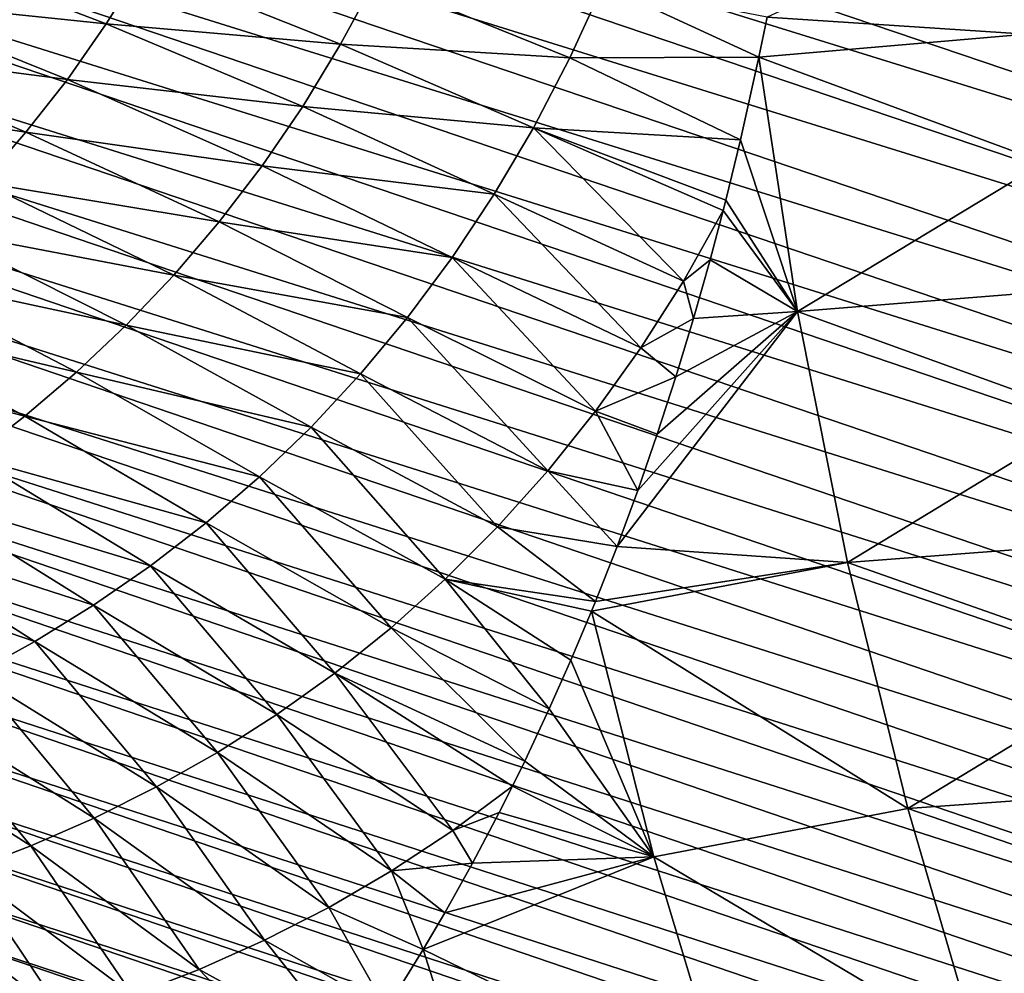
# Model space of a CAD drawing. Header units: metres. Extents: x -46 to 104, y -30 to 30.
# Tile 576 of 656: x 79.25 to 81.93, y -5.83 to -3.24. Entities that reach past the tile are written whole.
import ezdxf

# ---------------------------------------------------------------- set-up
doc = ezdxf.new("R2010")
doc.units = ezdxf.units.M
doc.layers.add('solid_26_000_502_XXX', color=7, linetype='CONTINUOUS')

msp = doc.modelspace()

# ---------------------------------------------------------------- linework, layer by layer
at = {"layer": 'solid_26_000_502_XXX'}
for points in [[(76.200562, -0.699247, 287.999847), (84.380432, -3.198432, 300.333527), (84.442299, -3.477107, 300.234985)], [(76.261185, -0.968341, 287.904083), (76.200562, -0.699247, 287.999847), (84.442299, -3.477107, 300.234985)], [(76.261185, -0.968341, 287.904083), (84.442299, -3.477107, 300.234985), (84.510521, -3.752856, 300.132477)], [(76.328026, -1.234541, 287.804413), (76.261185, -0.968341, 287.904083), (84.510521, -3.752856, 300.132477)], [(76.328026, -1.234541, 287.804413), (84.510521, -3.752856, 300.132477), (84.585045, -4.025484, 300.026093)], [(76.401031, -1.497653, 287.700989), (76.328026, -1.234541, 287.804413), (84.585045, -4.025484, 300.026093)], [(76.401031, -1.497653, 287.700989), (84.585045, -4.025484, 300.026093), (84.665817, -4.294798, 299.915894)], [(76.480164, -1.757486, 287.593811), (76.401031, -1.497653, 287.700989), (84.665817, -4.294798, 299.915894)], [(76.480164, -1.757486, 287.593811), (84.665817, -4.294798, 299.915894), (84.752777, -4.560607, 299.801971)], [(76.565346, -2.013851, 287.482971), (76.480164, -1.757486, 287.593811), (84.752777, -4.560607, 299.801971)], [(76.565346, -2.013851, 287.482971), (84.752777, -4.560607, 299.801971), (84.845871, -4.822723, 299.684387)], [(76.656532, -2.266561, 287.368591), (76.565346, -2.013851, 287.482971), (84.845871, -4.822723, 299.684387)], [(76.656532, -2.266561, 287.368591), (84.845871, -4.822723, 299.684387), (84.94503, -5.080961, 299.563232)], [(76.753639, -2.515433, 287.250732), (76.656532, -2.266561, 287.368591), (84.94503, -5.080961, 299.563232)], [(76.753639, -2.515433, 287.250732), (84.94503, -5.080961, 299.563232), (85.050186, -5.335137, 299.438599)], [(76.856613, -2.760286, 287.129456), (76.753639, -2.515433, 287.250732), (85.050186, -5.335137, 299.438599)], [(76.856613, -2.760286, 287.129456), (85.050186, -5.335137, 299.438599), (85.161263, -5.585072, 299.310577)], [(76.96537, -3.00094, 287.004913), (76.856613, -2.760286, 287.129456), (85.161263, -5.585072, 299.310577)], [(81.991142, -3.274765, 303.290771), (81.950081, -2.922374, 303.388855), (81.284416, -3.22853, 302.868805)], [(76.96537, -3.00094, 287.004913), (85.161263, -5.585072, 299.310577), (85.278175, -5.830588, 299.17923)], [(77.079834, -3.237222, 286.877106), (76.96537, -3.00094, 287.004913), (85.278175, -5.830588, 299.17923)], [(78.934891, -3.03681, 301.717834), (78.832779, -3.17873, 301.60199), (79.483284, -3.246718, 301.856201)], [(78.934891, -3.03681, 301.717834), (79.483284, -3.246718, 301.856201), (79.582558, -3.088034, 301.978607)], [(79.582558, -3.088034, 301.978607), (79.483284, -3.246718, 301.856201), (80.122101, -3.301981, 302.152313)], [(79.582558, -3.088034, 301.978607), (80.122101, -3.301981, 302.152313), (80.217621, -3.124445, 302.280579)], [(80.217621, -3.124445, 302.280579), (80.122101, -3.301981, 302.152313), (80.746574, -3.339693, 302.489838)], [(80.217621, -3.124445, 302.280579), (80.746574, -3.339693, 302.489838), (80.837418, -3.141319, 302.623047)], [(80.837418, -3.141319, 302.623047), (80.746574, -3.339693, 302.489838), (81.262306, -3.337437, 302.813751)], [(80.837418, -3.141319, 302.623047), (81.262306, -3.337437, 302.813751), (81.284416, -3.22853, 302.868805)], [(78.832779, -3.17873, 301.60199), (78.724281, -3.314063, 301.482452), (79.377029, -3.398146, 301.729401)], [(78.832779, -3.17873, 301.60199), (79.377029, -3.398146, 301.729401), (79.483284, -3.246718, 301.856201)], [(77.079834, -3.237222, 286.877106), (85.278175, -5.830588, 299.17923), (85.400848, -6.071513, 299.044678)], [(77.199921, -3.468959, 286.746216), (77.079834, -3.237222, 286.877106), (85.400848, -6.071513, 299.044678)], [(79.483284, -3.246718, 301.856201), (79.377029, -3.398146, 301.729401), (80.018959, -3.47166, 302.018707)], [(79.483284, -3.246718, 301.856201), (80.018959, -3.47166, 302.018707), (80.122101, -3.301981, 302.152313)], [(81.991142, -3.274765, 303.290771), (81.284416, -3.22853, 302.868805), (81.262306, -3.337437, 302.813751)], [(82.039612, -3.624831, 303.187836), (81.991142, -3.274765, 303.290771), (81.262306, -3.337437, 302.813751)], [(78.724281, -3.314063, 301.482452), (78.609741, -3.442719, 301.359589), (79.264137, -3.542167, 301.598572)], [(78.724281, -3.314063, 301.482452), (79.264137, -3.542167, 301.598572), (79.377029, -3.398146, 301.729401)], [(80.122101, -3.301981, 302.152313), (80.018959, -3.47166, 302.018707), (80.647476, -3.529706, 302.35025)], [(80.122101, -3.301981, 302.152313), (80.647476, -3.529706, 302.35025), (80.746574, -3.339693, 302.489838)], [(80.746574, -3.339693, 302.489838), (80.647476, -3.529706, 302.35025), (81.212402, -3.562793, 302.693451)], [(80.746574, -3.339693, 302.489838), (81.212402, -3.562793, 302.693451), (81.262306, -3.337437, 302.813751)], [(81.367828, -4.030915, 302.600494), (81.262306, -3.337437, 302.813751), (81.212402, -3.562793, 302.693451)], [(82.039612, -3.624831, 303.187836), (81.262306, -3.337437, 302.813751), (81.367828, -4.030915, 302.600494)], [(79.377029, -3.398146, 301.729401), (79.264137, -3.542167, 301.598572), (79.908562, -3.633254, 301.88028)], [(79.377029, -3.398146, 301.729401), (79.908562, -3.633254, 301.88028), (80.018959, -3.47166, 302.018707)], [(78.609741, -3.442719, 301.359589), (79.144989, -3.67868, 301.464233), (79.264137, -3.542167, 301.598572)], [(77.199921, -3.468959, 286.746216), (85.400848, -6.071513, 299.044678), (85.529198, -6.307675, 298.907013)], [(77.325546, -3.695983, 286.612274), (77.199921, -3.468959, 286.746216), (85.529198, -6.307675, 298.907013)], [(80.018959, -3.47166, 302.018707), (79.908562, -3.633254, 301.88028), (80.540482, -3.711037, 302.204865)], [(80.018959, -3.47166, 302.018707), (80.540482, -3.711037, 302.204865), (80.647476, -3.529706, 302.35025)], [(79.264137, -3.542167, 301.598572), (79.144989, -3.67868, 301.464233), (79.791306, -3.786592, 301.737579)], [(79.264137, -3.542167, 301.598572), (79.791306, -3.786592, 301.737579), (79.908562, -3.633254, 301.88028)], [(80.647476, -3.529706, 302.35025), (80.540482, -3.711037, 302.204865), (81.056541, -3.947561, 302.428314)], [(80.647476, -3.529706, 302.35025), (81.16507, -3.755659, 302.583344), (81.172348, -3.727139, 302.600037)], [(80.647476, -3.529706, 302.35025), (81.056541, -3.947561, 302.428314), (81.16507, -3.755659, 302.583344)], [(80.647476, -3.529706, 302.35025), (81.172348, -3.727139, 302.600037), (81.212402, -3.562793, 302.693451)], [(81.367828, -4.030915, 302.600494), (81.212402, -3.562793, 302.693451), (81.172348, -3.727139, 302.600037)], [(79.908562, -3.633254, 301.88028), (79.791306, -3.786592, 301.737579), (80.42598, -3.883429, 302.054291)], [(79.908562, -3.633254, 301.88028), (80.42598, -3.883429, 302.054291), (80.540482, -3.711037, 302.204865)], [(82.095451, -3.972356, 303.08017), (82.039612, -3.624831, 303.187836), (81.367828, -4.030915, 302.600494)], [(77.325546, -3.695983, 286.612274), (85.529198, -6.307675, 298.907013), (85.663124, -6.538907, 298.766327)], [(77.456612, -3.918128, 286.475403), (77.325546, -3.695983, 286.612274), (85.663124, -6.538907, 298.766327)], [(79.144989, -3.67868, 301.464233), (79.019958, -3.807632, 301.326813), (79.667564, -3.931562, 301.591095)], [(79.144989, -3.67868, 301.464233), (79.667564, -3.931562, 301.591095), (79.791306, -3.786592, 301.737579)], [(80.540482, -3.711037, 302.204865), (80.42598, -3.883429, 302.054291), (80.940262, -4.129817, 302.2677)], [(80.540482, -3.711037, 302.204865), (80.940262, -4.129817, 302.2677), (81.056541, -3.947561, 302.428314)], [(81.367828, -4.030915, 302.600494), (81.172348, -3.727139, 302.600037), (81.16507, -3.755659, 302.583344)], [(81.056541, -3.947561, 302.428314), (81.129608, -3.889512, 302.502869), (81.16507, -3.755659, 302.583344)], [(81.367828, -4.030915, 302.600494), (81.16507, -3.755659, 302.583344), (81.129608, -3.889512, 302.502869)], [(79.019958, -3.807632, 301.326813), (78.889412, -3.929009, 301.186707), (79.537743, -4.068103, 301.441315)], [(79.019958, -3.807632, 301.326813), (79.537743, -4.068103, 301.441315), (79.667564, -3.931562, 301.591095)], [(79.791306, -3.786592, 301.737579), (79.667564, -3.931562, 301.591095), (80.304375, -4.04669, 301.899078)], [(79.791306, -3.786592, 301.737579), (80.304375, -4.04669, 301.899078), (80.42598, -3.883429, 302.054291)], [(80.42598, -3.883429, 302.054291), (80.304375, -4.04669, 301.899078), (80.816795, -4.302327, 302.102173)], [(80.42598, -3.883429, 302.054291), (80.816795, -4.302327, 302.102173), (80.940262, -4.129817, 302.2677)], [(81.056541, -3.947561, 302.428314), (81.08419, -4.049937, 302.401855), (81.129608, -3.889512, 302.502869)], [(81.367828, -4.030915, 302.600494), (81.129608, -3.889512, 302.502869), (81.08419, -4.049937, 302.401855)], [(77.456612, -3.918128, 286.475403), (85.663124, -6.538907, 298.766327), (85.802536, -6.765045, 298.622711)], [(77.593025, -4.135234, 286.335693), (77.456612, -3.918128, 286.475403), (85.802536, -6.765045, 298.622711)], [(78.889412, -3.929009, 301.186707), (78.753723, -4.04284, 301.044312), (79.402222, -4.196202, 301.288727)], [(78.889412, -3.929009, 301.186707), (79.402222, -4.196202, 301.288727), (79.537743, -4.068103, 301.441315)], [(79.667564, -3.931562, 301.591095), (79.537743, -4.068103, 301.441315), (80.176064, -4.200694, 301.739807)], [(79.667564, -3.931562, 301.591095), (80.176064, -4.200694, 301.739807), (80.304375, -4.04669, 301.899078)], [(81.056541, -3.947561, 302.428314), (80.940262, -4.129817, 302.2677), (81.08419, -4.049937, 302.401855)], [(82.158638, -4.317124, 302.967773), (82.095451, -3.972356, 303.08017), (81.367828, -4.030915, 302.600494)], [(78.753723, -4.04284, 301.044312), (78.613258, -4.149186, 300.900055), (79.261406, -4.315893, 301.133789)], [(78.753723, -4.04284, 301.044312), (79.261406, -4.315893, 301.133789), (79.402222, -4.196202, 301.288727)], [(80.304375, -4.04669, 301.899078), (80.176064, -4.200694, 301.739807), (80.686554, -4.464949, 301.932343)], [(80.304375, -4.04669, 301.899078), (80.686554, -4.464949, 301.932343), (80.816795, -4.302327, 302.102173)], [(81.367828, -4.030915, 302.600494), (80.931824, -4.51876, 302.075989), (80.875664, -4.670763, 301.959686)], [(81.503838, -4.714325, 302.370056), (81.367828, -4.030915, 302.600494), (80.875664, -4.670763, 301.959686)], [(81.367828, -4.030915, 302.600494), (80.985298, -4.364605, 302.188416), (80.931824, -4.51876, 302.075989)], [(80.940262, -4.129817, 302.2677), (81.036087, -4.208294, 302.297028), (81.08419, -4.049937, 302.401855)], [(81.367828, -4.030915, 302.600494), (81.036087, -4.208294, 302.297028), (80.985298, -4.364605, 302.188416)], [(81.367828, -4.030915, 302.600494), (81.08419, -4.049937, 302.401855), (81.036087, -4.208294, 302.297028)], [(82.158638, -4.317124, 302.967773), (81.367828, -4.030915, 302.600494), (81.503838, -4.714325, 302.370056)], [(79.537743, -4.068103, 301.441315), (79.402222, -4.196202, 301.288727), (80.041481, -4.345371, 301.577026)], [(79.537743, -4.068103, 301.441315), (80.041481, -4.345371, 301.577026), (80.176064, -4.200694, 301.739807)], [(80.940262, -4.129817, 302.2677), (80.816795, -4.302327, 302.102173), (81.036087, -4.208294, 302.297028)], [(77.593025, -4.135234, 286.335693), (85.802536, -6.765045, 298.622711), (85.947342, -6.985929, 298.476288)], [(77.734688, -4.347141, 286.193268), (77.593025, -4.135234, 286.335693), (85.947342, -6.985929, 298.476288)], [(78.613258, -4.149186, 300.900055), (79.115677, -4.427247, 300.976929), (79.261406, -4.315893, 301.133789)], [(79.402222, -4.196202, 301.288727), (79.261406, -4.315893, 301.133789), (79.901024, -4.480709, 301.411285)], [(79.402222, -4.196202, 301.288727), (79.901024, -4.480709, 301.411285), (80.041481, -4.345371, 301.577026)], [(80.176064, -4.200694, 301.739807), (80.041481, -4.345371, 301.577026), (80.549957, -4.617599, 301.758789)], [(80.176064, -4.200694, 301.739807), (80.549957, -4.617599, 301.758789), (80.686554, -4.464949, 301.932343)], [(80.816795, -4.302327, 302.102173), (80.985298, -4.364605, 302.188416), (81.036087, -4.208294, 302.297028)], [(79.261406, -4.315893, 301.133789), (79.115677, -4.427247, 300.976929), (79.755127, -4.606744, 301.243103)], [(79.261406, -4.315893, 301.133789), (79.755127, -4.606744, 301.243103), (79.901024, -4.480709, 301.411285)], [(80.816795, -4.302327, 302.102173), (80.686554, -4.464949, 301.932343), (80.931824, -4.51876, 302.075989)], [(80.816795, -4.302327, 302.102173), (80.931824, -4.51876, 302.075989), (80.985298, -4.364605, 302.188416)], [(82.229118, -4.658923, 302.850769), (82.158638, -4.317124, 302.967773), (81.503838, -4.714325, 302.370056)], [(77.734688, -4.347141, 286.193268), (85.947342, -6.985929, 298.476288), (86.097427, -7.201404, 298.327148)], [(77.8815, -4.553697, 286.048187), (77.734688, -4.347141, 286.193268), (86.097427, -7.201404, 298.327148)], [(80.041481, -4.345371, 301.577026), (79.901024, -4.480709, 301.411285), (80.407417, -4.760254, 301.582092)], [(80.041481, -4.345371, 301.577026), (80.407417, -4.760254, 301.582092), (80.549957, -4.617599, 301.758789)], [(79.115677, -4.427247, 300.976929), (78.965416, -4.53037, 300.818573), (79.604172, -4.723559, 301.072998)], [(79.115677, -4.427247, 300.976929), (79.604172, -4.723559, 301.072998), (79.755127, -4.606744, 301.243103)], [(79.901024, -4.480709, 301.411285), (79.755127, -4.606744, 301.243103), (80.259369, -4.892949, 301.402832)], [(79.901024, -4.480709, 301.411285), (80.259369, -4.892949, 301.402832), (80.407417, -4.760254, 301.582092)], [(80.686554, -4.464949, 301.932343), (80.549957, -4.617599, 301.758789), (80.875664, -4.670763, 301.959686)], [(80.686554, -4.464949, 301.932343), (80.875664, -4.670763, 301.959686), (80.931824, -4.51876, 302.075989)], [(78.965416, -4.53037, 300.818573), (78.810989, -4.625399, 300.659088), (79.448578, -4.831275, 300.901367)], [(78.965416, -4.53037, 300.818573), (79.448578, -4.831275, 300.901367), (79.604172, -4.723559, 301.072998)], [(77.8815, -4.553697, 286.048187), (86.097427, -7.201404, 298.327148), (86.252693, -7.411316, 298.175415)], [(78.033348, -4.754749, 285.900604), (77.8815, -4.553697, 286.048187), (86.252693, -7.411316, 298.175415)], [(79.755127, -4.606744, 301.243103), (79.604172, -4.723559, 301.072998), (80.106209, -5.01576, 301.221527)], [(79.755127, -4.606744, 301.243103), (80.106209, -5.01576, 301.221527), (80.259369, -4.892949, 301.402832)], [(78.810989, -4.625399, 300.659088), (78.652748, -4.712494, 300.49884), (79.288727, -4.930047, 300.728668)], [(78.810989, -4.625399, 300.659088), (79.288727, -4.930047, 300.728668), (79.448578, -4.831275, 300.901367)], [(80.549957, -4.617599, 301.758789), (80.407417, -4.760254, 301.582092), (80.816795, -4.820519, 301.839539)], [(80.549957, -4.617599, 301.758789), (80.816795, -4.820519, 301.839539), (80.875664, -4.670763, 301.959686)], [(82.30687, -4.997543, 302.729187), (82.229118, -4.658923, 302.850769), (81.503838, -4.714325, 302.370056)], [(81.503838, -4.714325, 302.370056), (80.875664, -4.670763, 301.959686), (80.816795, -4.820519, 301.839539)], [(78.652748, -4.712494, 300.49884), (79.124985, -5.020058, 300.555298), (79.288727, -4.930047, 300.728668)], [(79.604172, -4.723559, 301.072998), (79.448578, -4.831275, 300.901367), (79.948357, -5.128813, 301.038666)], [(79.604172, -4.723559, 301.072998), (79.948357, -5.128813, 301.038666), (80.106209, -5.01576, 301.221527)], [(81.503838, -4.714325, 302.370056), (80.816795, -4.820519, 301.839539), (80.806007, -4.846994, 301.817719)], [(81.668007, -5.385259, 302.121948), (81.503838, -4.714325, 302.370056), (80.806007, -4.846994, 301.817719)], [(82.30687, -4.997543, 302.729187), (81.503838, -4.714325, 302.370056), (81.668007, -5.385259, 302.121948)], [(78.033348, -4.754749, 285.900604), (86.252693, -7.411316, 298.175415), (86.413025, -7.615516, 298.021149)], [(78.190125, -4.950153, 285.75061), (78.033348, -4.754749, 285.900604), (86.413025, -7.615516, 298.021149)], [(80.407417, -4.760254, 301.582092), (80.259369, -4.892949, 301.402832), (80.690918, -5.113148, 301.587555)], [(80.407417, -4.760254, 301.582092), (80.690918, -5.113148, 301.587555), (80.749596, -4.98105, 301.704254)], [(80.407417, -4.760254, 301.582092), (80.749596, -4.98105, 301.704254), (80.806007, -4.846994, 301.817719)], [(80.407417, -4.760254, 301.582092), (80.806007, -4.846994, 301.817719), (80.816795, -4.820519, 301.839539)], [(79.448578, -4.831275, 300.901367), (79.288727, -4.930047, 300.728668), (79.786186, -5.232268, 300.854736)], [(79.448578, -4.831275, 300.901367), (79.786186, -5.232268, 300.854736), (79.948357, -5.128813, 301.038666)], [(80.975479, -5.516347, 301.565155), (80.806007, -4.846994, 301.817719), (80.749596, -4.98105, 301.704254)], [(81.668007, -5.385259, 302.121948), (80.806007, -4.846994, 301.817719), (80.975479, -5.516347, 301.565155)], [(80.259369, -4.892949, 301.402832), (80.106209, -5.01576, 301.221527), (80.623863, -5.255885, 301.455658)], [(80.259369, -4.892949, 301.402832), (80.623863, -5.255885, 301.455658), (80.690918, -5.113148, 301.587555)], [(79.288727, -4.930047, 300.728668), (79.124985, -5.020058, 300.555298), (79.620094, -5.326318, 300.670166)], [(79.288727, -4.930047, 300.728668), (79.620094, -5.326318, 300.670166), (79.786186, -5.232268, 300.854736)], [(78.190125, -4.950153, 285.75061), (86.413025, -7.615516, 298.021149), (86.578316, -7.813861, 297.864502)], [(78.351715, -5.139767, 285.598328), (78.190125, -4.950153, 285.75061), (86.578316, -7.813861, 297.864502)], [(80.975479, -5.516347, 301.565155), (80.749596, -4.98105, 301.704254), (80.690918, -5.113148, 301.587555)], [(80.106209, -5.01576, 301.221527), (79.948357, -5.128813, 301.038666), (80.428032, -5.444895, 301.192902)], [(80.106209, -5.01576, 301.221527), (80.5905, -5.323948, 301.390533), (80.623863, -5.255885, 301.455658)], [(80.106209, -5.01576, 301.221527), (80.428032, -5.444895, 301.192902), (80.5905, -5.323948, 301.390533)], [(82.391823, -5.332775, 302.603149), (82.30687, -4.997543, 302.729187), (81.668007, -5.385259, 302.121948)], [(79.124985, -5.020058, 300.555298), (78.95771, -5.101515, 300.381622), (79.450432, -5.411179, 300.485321)], [(79.124985, -5.020058, 300.555298), (79.450432, -5.411179, 300.485321), (79.620094, -5.326318, 300.670166)], [(78.95771, -5.101515, 300.381622), (78.787254, -5.174641, 300.207977), (79.277557, -5.487091, 300.300629)], [(78.95771, -5.101515, 300.381622), (79.277557, -5.487091, 300.300629), (79.450432, -5.411179, 300.485321)], [(80.975479, -5.516347, 301.565155), (80.690918, -5.113148, 301.587555), (80.623863, -5.255885, 301.455658)], [(78.351715, -5.139767, 285.598328), (86.578316, -7.813861, 297.864502), (86.748444, -8.006209, 297.705597)], [(78.518005, -5.323451, 285.443817), (78.351715, -5.139767, 285.598328), (86.748444, -8.006209, 297.705597)], [(79.948357, -5.128813, 301.038666), (79.786186, -5.232268, 300.854736), (80.260902, -5.554951, 300.994202)], [(79.948357, -5.128813, 301.038666), (80.260902, -5.554951, 300.994202), (80.428032, -5.444895, 301.192902)], [(78.787254, -5.174641, 300.207977), (79.101791, -5.554307, 300.116364), (79.277557, -5.487091, 300.300629)], [(79.786186, -5.232268, 300.854736), (79.620094, -5.326318, 300.670166), (80.089699, -5.65464, 300.79483)], [(79.786186, -5.232268, 300.854736), (80.089699, -5.65464, 300.79483), (80.260902, -5.554951, 300.994202)], [(80.975479, -5.516347, 301.565155), (80.623863, -5.255885, 301.455658), (80.5905, -5.323948, 301.390533)], [(78.518005, -5.323451, 285.443817), (86.748444, -8.006209, 297.705597), (86.923286, -8.192426, 297.544495)], [(78.688873, -5.501073, 285.287262), (78.518005, -5.323451, 285.443817), (86.923286, -8.192426, 297.544495)], [(79.620094, -5.326318, 300.670166), (79.450432, -5.411179, 300.485321), (79.914787, -5.744204, 300.595245)], [(79.620094, -5.326318, 300.670166), (79.914787, -5.744204, 300.595245), (80.089699, -5.65464, 300.79483)], [(80.428032, -5.444895, 301.192902), (80.554054, -5.396156, 301.319763), (80.5905, -5.323948, 301.390533)], [(80.975479, -5.516347, 301.565155), (80.5905, -5.323948, 301.390533), (80.554054, -5.396156, 301.319763)], [(82.48394, -5.664411, 302.472687), (82.391823, -5.332775, 302.603149), (81.668007, -5.385259, 302.121948)], [(81.85994, -6.042147, 301.856781), (81.668007, -5.385259, 302.121948), (80.975479, -5.516347, 301.565155)], [(82.48394, -5.664411, 302.472687), (81.668007, -5.385259, 302.121948), (81.85994, -6.042147, 301.856781)], [(79.450432, -5.411179, 300.485321), (79.277557, -5.487091, 300.300629), (79.736557, -5.823905, 300.395905)], [(79.450432, -5.411179, 300.485321), (79.736557, -5.823905, 300.395905), (79.914787, -5.744204, 300.595245)], [(80.428032, -5.444895, 301.192902), (80.481445, -5.533864, 301.179871), (80.554054, -5.396156, 301.319763)], [(80.975479, -5.516347, 301.565155), (80.554054, -5.396156, 301.319763), (80.481445, -5.533864, 301.179871)], [(80.428032, -5.444895, 301.192902), (80.260902, -5.554951, 300.994202), (80.481445, -5.533864, 301.179871)], [(78.688873, -5.501073, 285.287262), (86.923286, -8.192426, 297.544495), (87.10273, -8.372377, 297.381348)], [(78.864189, -5.672503, 285.128723), (78.688873, -5.501073, 285.287262), (87.10273, -8.372377, 297.381348)], [(79.277557, -5.487091, 300.300629), (79.101791, -5.554307, 300.116364), (79.555351, -5.894029, 300.197144)], [(79.277557, -5.487091, 300.300629), (79.555351, -5.894029, 300.197144), (79.736557, -5.823905, 300.395905)], [(80.975479, -5.516347, 301.565155), (80.406044, -5.668962, 301.035889), (80.347328, -5.768946, 300.924683)], [(81.172928, -6.17195, 301.296326), (80.975479, -5.516347, 301.565155), (80.347328, -5.768946, 300.924683)], [(80.975479, -5.516347, 301.565155), (80.481445, -5.533864, 301.179871), (80.406044, -5.668962, 301.035889)], [(81.85994, -6.042147, 301.856781), (80.975479, -5.516347, 301.565155), (81.172928, -6.17195, 301.296326)], [(79.101791, -5.554307, 300.116364), (78.923447, -5.613093, 299.932861), (79.371498, -5.95487, 299.999329)], [(79.101791, -5.554307, 300.116364), (79.371498, -5.95487, 299.999329), (79.555351, -5.894029, 300.197144)], [(80.260902, -5.554951, 300.994202), (80.089699, -5.65464, 300.79483), (80.347328, -5.768946, 300.924683)], [(80.260902, -5.554951, 300.994202), (80.406044, -5.668962, 301.035889), (80.481445, -5.533864, 301.179871)], [(80.260902, -5.554951, 300.994202), (80.347328, -5.768946, 300.924683), (80.406044, -5.668962, 301.035889)], [(78.923447, -5.613093, 299.932861), (79.18531, -6.006736, 299.802795), (79.371498, -5.95487, 299.999329)], [(80.089699, -5.65464, 300.79483), (79.914787, -5.744204, 300.595245), (80.246681, -5.930861, 300.735565)], [(80.089699, -5.65464, 300.79483), (80.246681, -5.930861, 300.735565), (80.347328, -5.768946, 300.924683)], [(78.864189, -5.672503, 285.128723), (87.10273, -8.372377, 297.381348), (87.286636, -8.545938, 297.216278)], [(79.043839, -5.837617, 284.968323), (78.864189, -5.672503, 285.128723), (87.286636, -8.545938, 297.216278)], [(82.583153, -5.992247, 302.337921), (82.48394, -5.664411, 302.472687), (81.85994, -6.042147, 301.856781)], [(79.914787, -5.744204, 300.595245), (79.736557, -5.823905, 300.395905), (80.162659, -6.057439, 300.579102)], [(79.914787, -5.744204, 300.595245), (80.162659, -6.057439, 300.579102), (80.246681, -5.930861, 300.735565)], [(80.561317, -6.44192, 300.637695), (80.347328, -5.768946, 300.924683), (80.246681, -5.930861, 300.735565)], [(81.172928, -6.17195, 301.296326), (80.347328, -5.768946, 300.924683), (80.561317, -6.44192, 300.637695)], [(79.736557, -5.823905, 300.395905), (79.555351, -5.894029, 300.197144), (80.075745, -6.181005, 300.418427)], [(79.736557, -5.823905, 300.395905), (80.075745, -6.181005, 300.418427), (80.162659, -6.057439, 300.579102)]]:
    msp.add_3dface(points, dxfattribs=at)

doc.saveas('drawing.dxf')
